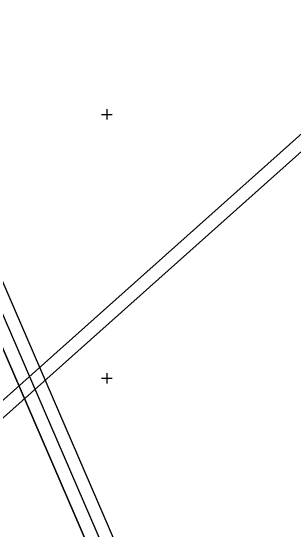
# Model space of a CAD drawing. Extents: x -866402 to -860377, y -1041908 to -1038598.
# Drawn here: x -864836.6 to -864729.1, y -1040757.3 to -1040560.6 of the extents above; entities that cross this region are included whole.
import ezdxf

# ---------------------------------------------------------------- set-up
doc = ezdxf.new("R2010")
doc.units = 0
doc.layers.add('Vrstva 1', color=7, linetype='Continuous')
doc.layers.add('Vrstva 5', color=7, linetype='Continuous')

msp = doc.modelspace()

# ---------------------------------------------------------------- linework, layer by layer
at = {"layer": 'Vrstva 1'}
for points in [[(-865732.63, -1039823.16), (-864894.8, -1040764.23), (-864672.98, -1040566.75), (-865510.81, -1039625.68)], [(-865511.22, -1039632.74), (-864680.04, -1040566.34), (-864894.39, -1040757.18), (-865725.57, -1039823.57)], [(-865224.28, -1040522.07), (-864724.07, -1041678.52), (-864451.49, -1041560.62), (-864951.69, -1040404.17)], [(-864954.3, -1040410.74), (-864458.06, -1041558.01), (-864721.47, -1041671.94), (-865217.7, -1040524.67)], [(-865211.14, -1040527.28), (-864800.25, -1041477.22), (-864546.01, -1041367.26), (-864956.9, -1040417.31)], [(-864956.9, -1040417.31), (-864546.01, -1041367.26), (-864800.25, -1041477.22), (-865211.14, -1040527.28)]]:
    msp.add_lwpolyline(points, close=True, dxfattribs=at)
at = {"layer": 'Vrstva 5'}
for p, q in [((-864800, -1040598), (-864800, -1040602)), ((-864802, -1040600), (-864798, -1040600)), ((-864800, -1040698), (-864800, -1040702)), ((-864802, -1040700), (-864798, -1040700))]:
    msp.add_line(p, q, dxfattribs=at)

doc.saveas('drawing.dxf')
